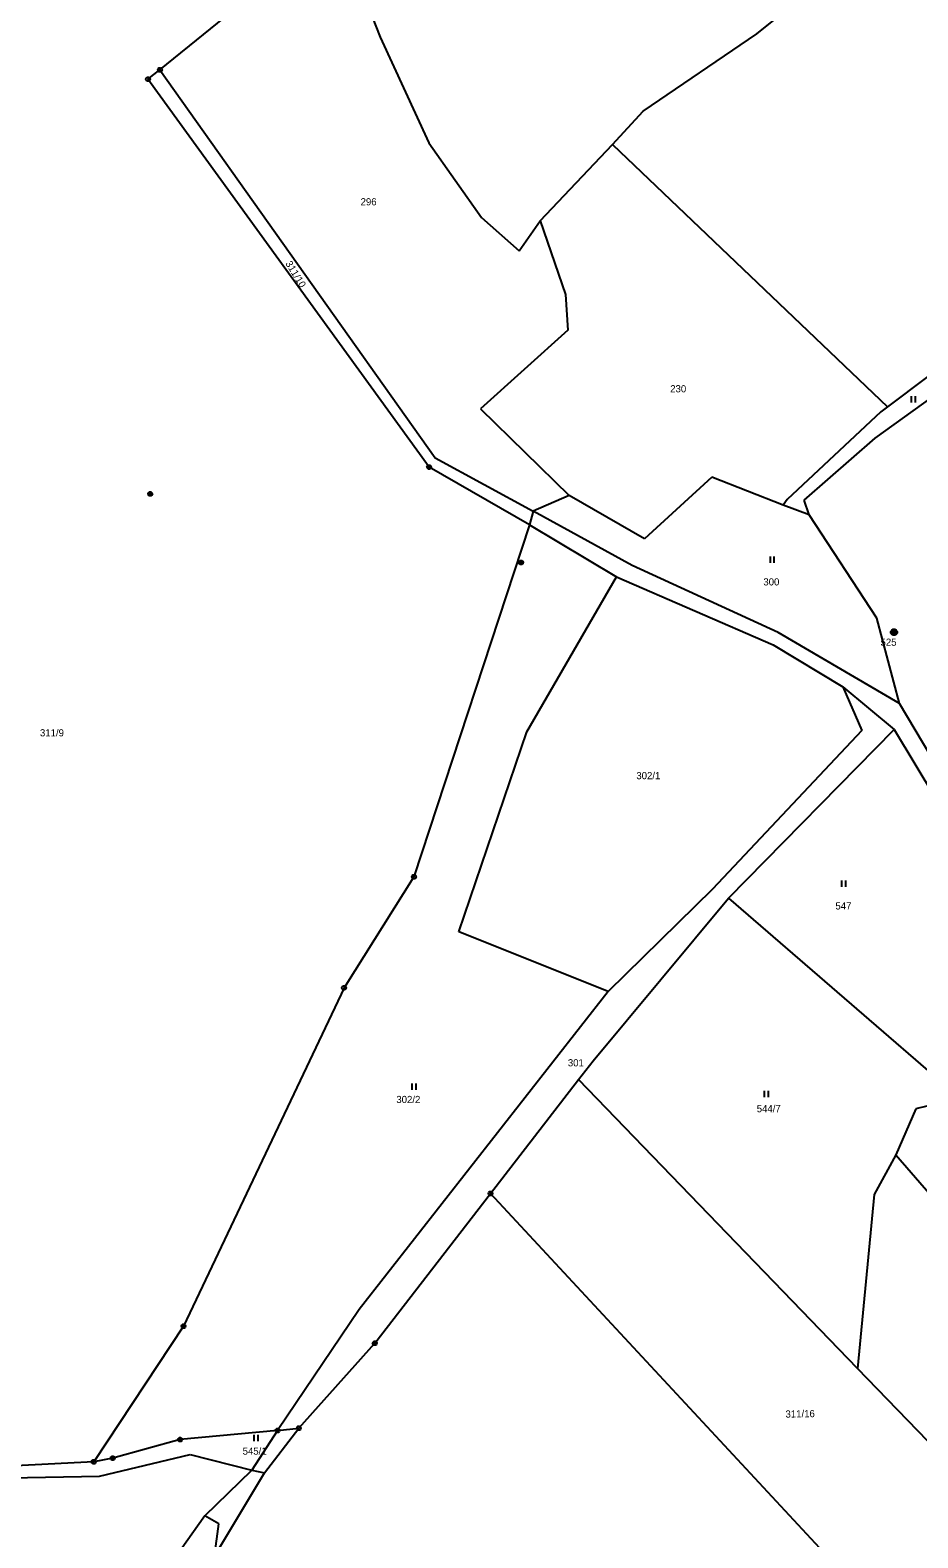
# Model space of a CAD drawing. Extents: x -694465 to -690527, y -983694 to -978978.
# Drawn here: x -692954.4 to -692743.9, y -981430.2 to -981072.6 of the extents above; entities that cross this region are included whole.
import ezdxf

# ---------------------------------------------------------------- set-up
doc = ezdxf.new("R2010")
doc.units = 0
for name, color, linetype in [('Vrstva 1', 7, 'Continuous'), ('Vrstva 17', 7, 'Continuous'), ('Vrstva 18', 7, 'Continuous'), ('Vrstva 24', 7, 'Continuous'), ('Vrstva 25', 7, 'Continuous'), ('Vrstva 26', 7, 'Continuous')]:
    doc.layers.add(name, color=color, linetype=linetype)

msp = doc.modelspace()

# ---------------------------------------------------------------- linework, layer by layer
at = {"layer": 'Vrstva 1'}
for points in [[(-692782.04, -981073.51), (-692748.03, -981046.16)], [(-692923.59, -981082.04), (-692889.21, -981054.1)], [(-692879.55, -981053.48), (-692871.36, -981074.3)], [(-692871.36, -981074.3), (-692859.85, -981099.32)], [(-692809, -981091.85), (-692782.04, -981073.51)], [(-692926.42, -981084.24), (-692923.59, -981082.04)], [(-692923.59, -981082.04), (-692858.35, -981174.04)], [(-692859.78, -981176.24), (-692926.42, -981084.24)], [(-692816.26, -981099.72), (-692809, -981091.85)], [(-692859.85, -981099.32), (-692847.34, -981117.07)], [(-692833.42, -981117.88), (-692816.26, -981099.72)], [(-692816.26, -981099.72), (-692751.11, -981161.95)], [(-692847.34, -981117.07), (-692838.46, -981124.94)], [(-692838.46, -981124.94), (-692833.42, -981117.88)], [(-692833.42, -981117.88), (-692827.41, -981135.28)], [(-692827.41, -981135.28), (-692826.89, -981143.81)], [(-692826.89, -981143.81), (-692847.57, -981162.41)], [(-692731.94, -981147.56), (-692751.11, -981161.95)], [(-692754.01, -981169.41), (-692729.01, -981151.33)], [(-692847.57, -981162.41), (-692826.55, -981182.97)], [(-692751.11, -981161.95), (-692752.69, -981163.14)], [(-692752.69, -981163.14), (-692774.89, -981183.95)], [(-692770.89, -981184.07), (-692754.01, -981169.41)], [(-692835.94, -981189.95), (-692859.78, -981176.24)], [(-692858.35, -981174.04), (-692835.09, -981186.69)], [(-692792.78, -981178.6), (-692808.69, -981193.24)], [(-692775.8, -981185.25), (-692792.78, -981178.6)], [(-692826.55, -981182.97), (-692835.09, -981186.69)], [(-692808.69, -981193.24), (-692826.55, -981182.97)], [(-692774.89, -981183.95), (-692775.8, -981185.25)], [(-692769.7, -981187.58), (-692770.89, -981184.07)], [(-692835.09, -981186.69), (-692835.94, -981189.95)], [(-692811.67, -981199.6), (-692835.09, -981186.69)], [(-692769.7, -981187.58), (-692775.8, -981185.25)], [(-692753.66, -981212.07), (-692769.7, -981187.58)], [(-692835.94, -981189.95), (-692863.38, -981273.41)], [(-692835.94, -981189.95), (-692815.31, -981202.27)], [(-692777.01, -981215.48), (-692811.67, -981199.6)], [(-692836.6, -981239), (-692815.31, -981202.27)], [(-692815.31, -981202.27), (-692778.17, -981218.42)], [(-692748.28, -981232.31), (-692753.66, -981212.07)], [(-692748.28, -981232.31), (-692777.01, -981215.48)], [(-692778.17, -981218.42), (-692761.67, -981228.35)], [(-692761.67, -981228.35), (-692757.2, -981238.7)], [(-692761.67, -981228.35), (-692749.5, -981238.45)], [(-692735.17, -981254.35), (-692748.28, -981232.31)], [(-692852.69, -981286.45), (-692836.6, -981239)], [(-692757.2, -981238.7), (-692792.58, -981276.3)], [(-692788.77, -981278.44), (-692749.5, -981238.45)], [(-692749.5, -981238.45), (-692739.74, -981254.77)], [(-692863.38, -981273.41), (-692879.95, -981299.73)], [(-692792.58, -981276.3), (-692817.36, -981300.58)], [(-692820.89, -981317.01), (-692788.77, -981278.44)], [(-692788.77, -981278.44), (-692733.93, -981325.91)], [(-692817.36, -981300.58), (-692852.69, -981286.45)], [(-692879.95, -981299.73), (-692917.99, -981379.98)], [(-692817.36, -981300.58), (-692876.38, -981376.04)], [(-692824.34, -981321.48), (-692820.89, -981317.01)], [(-692845.23, -981348.51), (-692824.34, -981321.48)], [(-692758.21, -981389.98), (-692824.34, -981321.48)], [(-692733.93, -981325.91), (-692744.38, -981328.39)], [(-692744.38, -981328.39), (-692749.1, -981339.29)], [(-692749.1, -981339.29), (-692754.24, -981348.7)], [(-692749.1, -981339.29), (-692678.06, -981421.25)], [(-692872.66, -981384.02), (-692845.23, -981348.51)], [(-692725.04, -981477.97), (-692845.23, -981348.51)], [(-692754.24, -981348.7), (-692758.21, -981389.98)], [(-692876.38, -981376.04), (-692895.71, -981404.72)], [(-692917.99, -981379.98), (-692939.29, -981412.15)], [(-692890.65, -981404.15), (-692872.66, -981384.02)], [(-692701.11, -981449.08), (-692758.21, -981389.98)], [(-692895.71, -981404.72), (-692918.79, -981406.86)], [(-692895.71, -981404.72), (-692901.77, -981414.07)], [(-692898.82, -981414.76), (-692890.65, -981404.15)], [(-692895.71, -981404.72), (-692890.65, -981404.15)], [(-692918.79, -981406.86), (-692934.79, -981411.26)], [(-692939.29, -981412.15), (-692981.1, -981414.25)], [(-692934.79, -981411.26), (-692939.29, -981412.15)], [(-692937.9, -981415.53), (-692916.44, -981410.41)], [(-692916.44, -981410.41), (-692901.77, -981414.07)], [(-692980.73, -981416.34), (-692937.9, -981415.53)], [(-692912.98, -981424.95), (-692901.77, -981414.07)], [(-692910.65, -981434.5), (-692898.82, -981414.76)], [(-692901.77, -981414.07), (-692898.82, -981414.76)], [(-692912.98, -981424.95), (-692943.66, -981468.34)], [(-692909.65, -981426.84), (-692912.98, -981424.95)], [(-692910.65, -981434.5), (-692909.65, -981426.84)]]:
    msp.add_lwpolyline(points, dxfattribs=at)
at = {"layer": 'Vrstva 24'}
for points in [[(-692926.266, -981083.764), (-692926.016, -981083.946), (-692925.92, -981084.24), (-692926.016, -981084.534), (-692926.266, -981084.716), (-692926.574, -981084.716), (-692926.824, -981084.534), (-692926.92, -981084.24), (-692926.824, -981083.946), (-692926.574, -981083.764)], [(-692923.436, -981081.564), (-692923.186, -981081.746), (-692923.09, -981082.04), (-692923.186, -981082.334), (-692923.436, -981082.516), (-692923.744, -981082.516), (-692923.994, -981082.334), (-692924.09, -981082.04), (-692923.994, -981081.746), (-692923.744, -981081.564)], [(-692859.626, -981175.764), (-692859.376, -981175.946), (-692859.28, -981176.24), (-692859.376, -981176.534), (-692859.626, -981176.716), (-692859.934, -981176.716), (-692860.184, -981176.534), (-692860.28, -981176.24), (-692860.184, -981175.946), (-692859.934, -981175.764)], [(-692749.356, -981214.686), (-692749.02, -981214.88), (-692748.826, -981215.216), (-692748.826, -981215.604), (-692749.02, -981215.94), (-692749.356, -981216.134), (-692749.744, -981216.134), (-692750.08, -981215.94), (-692750.274, -981215.604), (-692750.274, -981215.216), (-692750.08, -981214.88), (-692749.744, -981214.686)], [(-692863.226, -981272.934), (-692862.976, -981273.116), (-692862.88, -981273.41), (-692862.976, -981273.704), (-692863.226, -981273.886), (-692863.534, -981273.886), (-692863.784, -981273.704), (-692863.88, -981273.41), (-692863.784, -981273.116), (-692863.534, -981272.934)], [(-692879.796, -981299.254), (-692879.546, -981299.436), (-692879.45, -981299.73), (-692879.546, -981300.024), (-692879.796, -981300.206), (-692880.104, -981300.206), (-692880.354, -981300.024), (-692880.45, -981299.73), (-692880.354, -981299.436), (-692880.104, -981299.254)], [(-692845.076, -981348.034), (-692844.826, -981348.216), (-692844.73, -981348.51), (-692844.826, -981348.804), (-692845.076, -981348.986), (-692845.384, -981348.986), (-692845.634, -981348.804), (-692845.73, -981348.51), (-692845.634, -981348.216), (-692845.384, -981348.034)], [(-692917.836, -981379.504), (-692917.586, -981379.686), (-692917.49, -981379.98), (-692917.586, -981380.274), (-692917.836, -981380.456), (-692918.144, -981380.456), (-692918.394, -981380.274), (-692918.49, -981379.98), (-692918.394, -981379.686), (-692918.144, -981379.504)], [(-692872.506, -981383.544), (-692872.256, -981383.726), (-692872.16, -981384.02), (-692872.256, -981384.314), (-692872.506, -981384.496), (-692872.814, -981384.496), (-692873.064, -981384.314), (-692873.16, -981384.02), (-692873.064, -981383.726), (-692872.814, -981383.544)], [(-692895.556, -981404.244), (-692895.306, -981404.426), (-692895.21, -981404.72), (-692895.306, -981405.014), (-692895.556, -981405.196), (-692895.864, -981405.196), (-692896.114, -981405.014), (-692896.21, -981404.72), (-692896.114, -981404.426), (-692895.864, -981404.244)], [(-692890.496, -981403.674), (-692890.246, -981403.856), (-692890.15, -981404.15), (-692890.246, -981404.444), (-692890.496, -981404.626), (-692890.804, -981404.626), (-692891.054, -981404.444), (-692891.15, -981404.15), (-692891.054, -981403.856), (-692890.804, -981403.674)], [(-692918.636, -981406.384), (-692918.386, -981406.566), (-692918.29, -981406.86), (-692918.386, -981407.154), (-692918.636, -981407.336), (-692918.944, -981407.336), (-692919.194, -981407.154), (-692919.29, -981406.86), (-692919.194, -981406.566), (-692918.944, -981406.384)], [(-692939.136, -981411.674), (-692938.886, -981411.856), (-692938.79, -981412.15), (-692938.886, -981412.444), (-692939.136, -981412.626), (-692939.444, -981412.626), (-692939.694, -981412.444), (-692939.79, -981412.15), (-692939.694, -981411.856), (-692939.444, -981411.674)], [(-692934.636, -981410.784), (-692934.386, -981410.966), (-692934.29, -981411.26), (-692934.386, -981411.554), (-692934.636, -981411.736), (-692934.944, -981411.736), (-692935.194, -981411.554), (-692935.29, -981411.26), (-692935.194, -981410.966), (-692934.944, -981410.784)]]:
    msp.add_lwpolyline(points, close=True, dxfattribs=at)
for points in [[(-692923.709, -981082.04), (-692923.47, -981082.04)], [(-692926.539, -981084.24), (-692926.3, -981084.24)], [(-692859.899, -981176.24), (-692859.66, -981176.24)], [(-692749.6, -981215.41), (-692749.5, -981215.41)], [(-692863.499, -981273.41), (-692863.26, -981273.41)], [(-692880.069, -981299.73), (-692879.83, -981299.73)], [(-692845.349, -981348.51), (-692845.11, -981348.51)], [(-692918.109, -981379.98), (-692917.87, -981379.98)], [(-692872.779, -981384.02), (-692872.54, -981384.02)], [(-692895.829, -981404.72), (-692895.59, -981404.72)], [(-692890.769, -981404.15), (-692890.53, -981404.15)], [(-692918.909, -981406.86), (-692918.67, -981406.86)], [(-692939.409, -981412.15), (-692939.17, -981412.15)], [(-692934.909, -981411.26), (-692934.67, -981411.26)]]:
    msp.add_lwpolyline(points, dxfattribs=at)
at = {"layer": 'Vrstva 25'}
for points in [[(-692745.48, -981159.43), (-692745.48, -981160.93)], [(-692744.48, -981160.93), (-692744.48, -981159.43)], [(-692778.94, -981197.41), (-692778.94, -981198.91)], [(-692777.94, -981198.91), (-692777.94, -981197.41)], [(-692761.99, -981274.25), (-692761.99, -981275.75)], [(-692760.99, -981275.75), (-692760.99, -981274.25)], [(-692863.87, -981322.39), (-692863.87, -981323.89)], [(-692862.87, -981323.89), (-692862.87, -981322.39)], [(-692780.33, -981324.18), (-692780.33, -981325.68)], [(-692779.33, -981325.68), (-692779.33, -981324.18)], [(-692901.3, -981405.75), (-692901.3, -981407.25)], [(-692900.3, -981407.25), (-692900.3, -981405.75)]]:
    msp.add_lwpolyline(points, dxfattribs=at)
at = {"layer": 'Vrstva 26'}
for points in [[(-692926.035, -981182.134), (-692925.725, -981182.134), (-692925.475, -981182.316), (-692925.38, -981182.61), (-692925.475, -981182.904), (-692925.725, -981183.086), (-692926.035, -981183.086), (-692926.285, -981182.904), (-692926.38, -981182.61), (-692926.285, -981182.316), (-692926.035, -981182.134), (-692926, -981182.17), (-692925.76, -981182.17), (-692925.6, -981182.25), (-692926.16, -981182.25), (-692926.24, -981182.33), (-692925.52, -981182.33), (-692925.52, -981182.41), (-692926.24, -981182.41), (-692926.282, -981182.49), (-692925.48, -981182.491), (-692925.44, -981182.57), (-692926.32, -981182.57), (-692926.32, -981182.65), (-692925.44, -981182.65), (-692925.471, -981182.729), (-692926.285, -981182.729), (-692926.279, -981182.81), (-692925.471, -981182.81), (-692925.52, -981182.89), (-692926.24, -981182.89), (-692926.16, -981182.97), (-692925.6, -981182.97), (-692925.708, -981183.049), (-692926.048, -981183.049)], [(-692926.035, -981182.134), (-692925.725, -981182.134), (-692925.475, -981182.316), (-692925.38, -981182.61), (-692925.475, -981182.904), (-692925.725, -981183.086), (-692926.035, -981183.086), (-692926.285, -981182.904), (-692926.38, -981182.61), (-692926.285, -981182.316), (-692926.035, -981182.134), (-692926, -981182.17), (-692925.76, -981182.17), (-692925.6, -981182.25), (-692926.16, -981182.25), (-692926.24, -981182.33), (-692925.52, -981182.33), (-692925.52, -981182.41), (-692926.24, -981182.41), (-692926.282, -981182.49), (-692925.48, -981182.491), (-692925.44, -981182.57), (-692926.32, -981182.57), (-692926.32, -981182.65), (-692925.44, -981182.65), (-692925.471, -981182.729), (-692926.285, -981182.729), (-692926.279, -981182.81), (-692925.471, -981182.81), (-692925.52, -981182.89), (-692926.24, -981182.89), (-692926.16, -981182.97), (-692925.6, -981182.97), (-692925.708, -981183.049), (-692926.048, -981183.049)], [(-692838.145, -981198.414), (-692837.835, -981198.414), (-692837.585, -981198.596), (-692837.49, -981198.89), (-692837.585, -981199.184), (-692837.835, -981199.366), (-692838.145, -981199.366), (-692838.395, -981199.184), (-692838.49, -981198.89), (-692838.395, -981198.596), (-692838.145, -981198.414), (-692838.11, -981198.45), (-692837.87, -981198.45), (-692837.71, -981198.53), (-692838.27, -981198.53), (-692838.35, -981198.61), (-692837.63, -981198.61), (-692837.63, -981198.69), (-692838.35, -981198.69), (-692838.392, -981198.77), (-692837.59, -981198.771), (-692837.55, -981198.85), (-692838.43, -981198.85), (-692838.43, -981198.93), (-692837.55, -981198.93), (-692837.581, -981199.009), (-692838.395, -981199.009), (-692838.389, -981199.09), (-692837.581, -981199.09), (-692837.63, -981199.17), (-692838.35, -981199.17), (-692838.27, -981199.25), (-692837.71, -981199.25), (-692837.818, -981199.329), (-692838.158, -981199.329)], [(-692838.145, -981198.414), (-692837.835, -981198.414), (-692837.585, -981198.596), (-692837.49, -981198.89), (-692837.585, -981199.184), (-692837.835, -981199.366), (-692838.145, -981199.366), (-692838.395, -981199.184), (-692838.49, -981198.89), (-692838.395, -981198.596), (-692838.145, -981198.414), (-692838.11, -981198.45), (-692837.87, -981198.45), (-692837.71, -981198.53), (-692838.27, -981198.53), (-692838.35, -981198.61), (-692837.63, -981198.61), (-692837.63, -981198.69), (-692838.35, -981198.69), (-692838.392, -981198.77), (-692837.59, -981198.771), (-692837.55, -981198.85), (-692838.43, -981198.85), (-692838.43, -981198.93), (-692837.55, -981198.93), (-692837.581, -981199.009), (-692838.395, -981199.009), (-692838.389, -981199.09), (-692837.581, -981199.09), (-692837.63, -981199.17), (-692838.35, -981199.17), (-692838.27, -981199.25), (-692837.71, -981199.25), (-692837.818, -981199.329), (-692838.158, -981199.329)], [(-692749.705, -981214.934), (-692749.395, -981214.934), (-692749.145, -981215.116), (-692749.05, -981215.41), (-692749.145, -981215.704), (-692749.395, -981215.886), (-692749.705, -981215.886), (-692749.955, -981215.704), (-692750.05, -981215.41), (-692749.955, -981215.116), (-692749.705, -981214.934), (-692749.67, -981214.97), (-692749.43, -981214.97), (-692749.27, -981215.05), (-692749.83, -981215.05), (-692749.91, -981215.13), (-692749.19, -981215.13), (-692749.19, -981215.21), (-692749.91, -981215.21), (-692749.952, -981215.29), (-692749.15, -981215.291), (-692749.11, -981215.37), (-692749.99, -981215.37), (-692749.99, -981215.45), (-692749.11, -981215.45), (-692749.141, -981215.529), (-692749.955, -981215.529), (-692749.949, -981215.61), (-692749.141, -981215.61), (-692749.19, -981215.69), (-692749.91, -981215.69), (-692749.83, -981215.77), (-692749.27, -981215.77), (-692749.378, -981215.849), (-692749.718, -981215.849)], [(-692749.705, -981214.934), (-692749.395, -981214.934), (-692749.145, -981215.116), (-692749.05, -981215.41), (-692749.145, -981215.704), (-692749.395, -981215.886), (-692749.705, -981215.886), (-692749.955, -981215.704), (-692750.05, -981215.41), (-692749.955, -981215.116), (-692749.705, -981214.934), (-692749.67, -981214.97), (-692749.43, -981214.97), (-692749.27, -981215.05), (-692749.83, -981215.05), (-692749.91, -981215.13), (-692749.19, -981215.13), (-692749.19, -981215.21), (-692749.91, -981215.21), (-692749.952, -981215.29), (-692749.15, -981215.291), (-692749.11, -981215.37), (-692749.99, -981215.37), (-692749.99, -981215.45), (-692749.11, -981215.45), (-692749.141, -981215.529), (-692749.955, -981215.529), (-692749.949, -981215.61), (-692749.141, -981215.61), (-692749.19, -981215.69), (-692749.91, -981215.69), (-692749.83, -981215.77), (-692749.27, -981215.77), (-692749.378, -981215.849), (-692749.718, -981215.849)]]:
    msp.add_lwpolyline(points, dxfattribs=at)

# ---------------------------------------------------------------- texts
at = {"layer": 'Vrstva 17'}
msp.add_text('525', height=1.7, dxfattribs=at).set_placement((-692752.754, -981218.61))
at = {"layer": 'Vrstva 18'}
for s, p in [('296', (-692876.013, -981114.17)), ('230', (-692802.613, -981158.51)), ('300', (-692780.535, -981204.31)), ('311/9', (-692952.033, -981240.1)), ('302/1', (-692810.643, -981250.25)), ('547', (-692763.451, -981281.15)), ('301', (-692826.88, -981318.35)), ('302/2', (-692867.544, -981327.05)), ('544/7', (-692782.103, -981329.22)), ('545/1', (-692903.979, -981410.44))]:
    msp.add_text(s, height=1.7, dxfattribs=at).set_placement(p)
for s, rotation, p in [('311/10', 301.49039, (-692893.916, -981127.962)), ('311/16', 0.91673, (-692775.273, -981401.646))]:
    msp.add_text(s, height=1.7, rotation=rotation, dxfattribs=at).set_placement(p)

doc.saveas('drawing.dxf')
